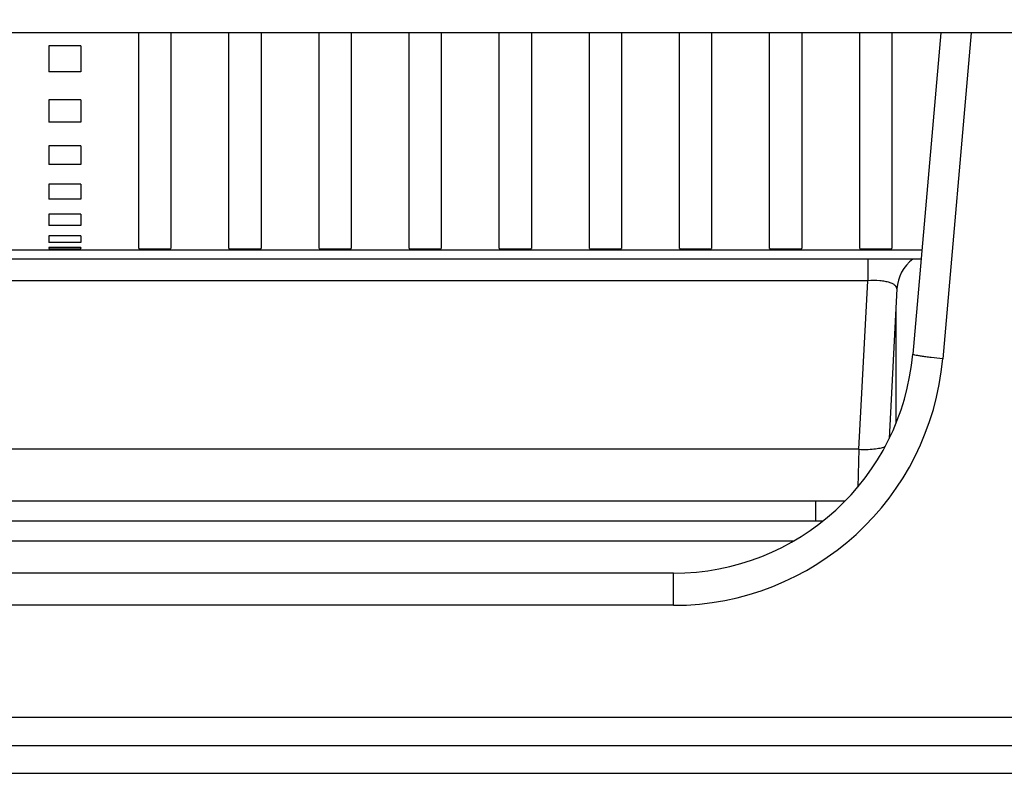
# Model space of a CAD drawing. Header units: millimetres. Extents: x -6054 to 364, y -1866 to 3094.
# Tile 338 of 360: x -3277 to -3228, y 1458 to 1496. Entities that reach past the tile are written whole.
import ezdxf

# ---------------------------------------------------------------- set-up
doc = ezdxf.new("R2010")
doc.units = ezdxf.units.MM
doc.header["$LTSCALE"] = 65.395
doc.header["$PDSIZE"] = 0.05
doc.layers.get('0').update_dxf_attribs({"linetype": 'CONTINUOUS'})
doc.layers.get('Defpoints').update_dxf_attribs({"linetype": 'CONTINUOUS'})
doc.layers.add('DIM', color=3, linetype='CONTINUOUS')
doc.styles.get("Standard").update_dxf_attribs({"font": 'arial.ttf'})
doc.dimstyles.new('ISO-25', dxfattribs={"dimtxt": 2.5, "dimasz": 2.5, "dimexe": 1.25, "dimexo": 0.625, "dimtad": 1, "dimtxsty": 'STANDARD', "dimcen": 2.5, "dimadec": 0, "dimazin": 0, "dimtfac": 1, "dimtmove": 0, "dimatfit": 3, "dimfxl": 1, "dimarcsym": 0})

# ---------------------------------------------------------------- blocks, each defined once
blk = doc.blocks.new('*D38')
at = {"layer": 'Defpoints', "color": 0}
for p in [(-3056.403, 1557.554), (-3005.253, 1557.554), (-3356.65, 1461.254)]:
    blk.add_point(p, dxfattribs=at)
at = {"layer": 'DIM', "color": 3, "lineweight": -2}
for p, q in [((-3005.253, 1557.554), (-3005.253, 1727.014)), ((-3055.778, 1557.554), (-3004.003, 1557.554)), ((-3005.253, 1476.254), (-3005.253, 1542.554)), ((-3356.025, 1461.254), (-3004.003, 1461.254))]:
    blk.add_line(p, q, dxfattribs=at)
at = {"layer": 'DIM', "color": 3}
for points in [[(-3002.753, 1542.554), (-3007.753, 1542.554), (-3005.253, 1557.554)], [(-3007.753, 1476.254), (-3002.753, 1476.254), (-3005.253, 1461.254)]]:
    blk.add_solid(points, dxfattribs=at)
at = {"layer": 'DIM', "color": 2, "insert": (-3023.063, 1649.784), "char_height": 20, "attachment_point": 5, "rotation": 90}
blk.add_mtext('96,3 [3,791]', dxfattribs=at)

msp = doc.modelspace()

# ---------------------------------------------------------------- linework, layer by layer
at = {"linetype": 'Continuous'}
for p, q in [((-3199.324, 1495.454), (-3349.522, 1495.454)), ((-3270.723, 1484.678), (-3270.723, 1495.454)), ((-3270.723, 1484.678), (-3270.723, 1495.454)), ((-3269.123, 1495.454), (-3269.123, 1484.678)), ((-3269.123, 1495.454), (-3269.123, 1484.678)), ((-3266.223, 1484.678), (-3266.223, 1495.454)), ((-3266.223, 1484.678), (-3266.223, 1495.454)), ((-3264.623, 1495.454), (-3264.623, 1484.678)), ((-3264.623, 1495.454), (-3264.623, 1484.678)), ((-3261.723, 1484.678), (-3261.723, 1495.454)), ((-3261.723, 1484.678), (-3261.723, 1495.454)), ((-3260.123, 1495.454), (-3260.123, 1484.678)), ((-3260.123, 1495.454), (-3260.123, 1484.678)), ((-3257.223, 1484.678), (-3257.223, 1495.454)), ((-3257.223, 1484.678), (-3257.223, 1495.454)), ((-3255.623, 1495.454), (-3255.623, 1484.678)), ((-3255.623, 1495.454), (-3255.623, 1484.678)), ((-3252.723, 1484.678), (-3252.723, 1495.454)), ((-3252.723, 1484.678), (-3252.723, 1495.454)), ((-3251.123, 1495.454), (-3251.123, 1484.678)), ((-3251.123, 1495.454), (-3251.123, 1484.678)), ((-3248.223, 1484.678), (-3248.223, 1495.454)), ((-3248.223, 1484.678), (-3248.223, 1495.454)), ((-3246.623, 1495.454), (-3246.623, 1484.678)), ((-3246.623, 1495.454), (-3246.623, 1484.678)), ((-3243.723, 1484.678), (-3243.723, 1495.454)), ((-3243.723, 1484.678), (-3243.723, 1495.454)), ((-3242.123, 1495.454), (-3242.123, 1484.678)), ((-3242.123, 1495.454), (-3242.123, 1484.678)), ((-3239.223, 1484.678), (-3239.223, 1495.454)), ((-3239.223, 1484.678), (-3239.223, 1495.454)), ((-3237.623, 1495.454), (-3237.623, 1484.678)), ((-3237.623, 1495.454), (-3237.623, 1484.678)), ((-3234.723, 1484.678), (-3234.723, 1495.454)), ((-3234.723, 1484.678), (-3234.723, 1495.454)), ((-3233.123, 1495.454), (-3233.123, 1484.678)), ((-3233.123, 1495.454), (-3233.123, 1484.678)), ((-3230.673, 1495.454), (-3232.077, 1479.408)), ((-3229.158, 1495.454), (-3230.583, 1479.172)), ((-3273.623, 1494.806), (-3275.223, 1494.806)), ((-3273.623, 1494.806), (-3275.223, 1494.806)), ((-3275.223, 1494.806), (-3275.223, 1493.513)), ((-3275.223, 1494.806), (-3275.223, 1493.513)), ((-3273.623, 1494.806), (-3273.623, 1493.513)), ((-3273.623, 1494.806), (-3273.623, 1493.513)), ((-3273.623, 1493.513), (-3275.223, 1493.513)), ((-3273.623, 1493.513), (-3275.223, 1493.513)), ((-3273.623, 1492.112), (-3275.223, 1492.112)), ((-3273.623, 1492.112), (-3275.223, 1492.112)), ((-3275.223, 1492.112), (-3275.223, 1491.001)), ((-3275.223, 1492.112), (-3275.223, 1491.001)), ((-3273.623, 1492.112), (-3273.623, 1491.001)), ((-3273.623, 1492.112), (-3273.623, 1491.001)), ((-3273.623, 1491.001), (-3275.223, 1491.001)), ((-3273.623, 1491.001), (-3275.223, 1491.001)), ((-3273.623, 1489.808), (-3275.223, 1489.808)), ((-3273.623, 1489.808), (-3275.223, 1489.808)), ((-3275.223, 1489.808), (-3275.223, 1488.875)), ((-3275.223, 1489.808), (-3275.223, 1488.875)), ((-3273.623, 1489.808), (-3273.623, 1488.875)), ((-3273.623, 1489.808), (-3273.623, 1488.875)), ((-3273.623, 1488.875), (-3275.223, 1488.875)), ((-3273.623, 1488.875), (-3275.223, 1488.875)), ((-3273.623, 1487.894), (-3275.223, 1487.894)), ((-3273.623, 1487.894), (-3275.223, 1487.894)), ((-3275.223, 1487.894), (-3275.223, 1487.148)), ((-3275.223, 1487.894), (-3275.223, 1487.148)), ((-3273.623, 1487.894), (-3273.623, 1487.148)), ((-3273.623, 1487.894), (-3273.623, 1487.148)), ((-3273.623, 1487.148), (-3275.223, 1487.148)), ((-3273.623, 1487.148), (-3275.223, 1487.148)), ((-3273.623, 1486.389), (-3275.223, 1486.389)), ((-3273.623, 1486.389), (-3275.223, 1486.389)), ((-3275.223, 1486.389), (-3275.223, 1485.837)), ((-3275.223, 1486.389), (-3275.223, 1485.837)), ((-3273.623, 1486.389), (-3273.623, 1485.837)), ((-3273.623, 1486.389), (-3273.623, 1485.837)), ((-3273.623, 1485.837), (-3275.223, 1485.837)), ((-3273.623, 1485.837), (-3275.223, 1485.837)), ((-3273.623, 1485.315), (-3275.223, 1485.315)), ((-3273.623, 1485.315), (-3275.223, 1485.315)), ((-3275.223, 1485.315), (-3275.223, 1484.98)), ((-3275.223, 1485.315), (-3275.223, 1484.98)), ((-3273.623, 1484.98), (-3275.223, 1484.98)), ((-3273.623, 1484.98), (-3275.223, 1484.98)), ((-3273.623, 1485.315), (-3273.623, 1484.98)), ((-3273.623, 1485.315), (-3273.623, 1484.98)), ((-3231.623, 1484.593), (-3318.723, 1484.593)), ((-3273.623, 1484.731), (-3275.223, 1484.731)), ((-3273.623, 1484.731), (-3275.223, 1484.731)), ((-3275.223, 1484.731), (-3275.223, 1484.678)), ((-3275.223, 1484.731), (-3275.223, 1484.678)), ((-3273.623, 1484.731), (-3273.623, 1484.678)), ((-3273.623, 1484.731), (-3273.623, 1484.678)), ((-3231.662, 1484.154), (-3318.685, 1484.154)), ((-3234.327, 1484.154), (-3234.327, 1483.071)), ((-3234.327, 1483.071), (-3318.59, 1483.071)), ((-3234.768, 1474.648), (-3234.327, 1483.071)), ((-3232.867, 1482.658), (-3233.259, 1475.181)), ((-3232.923, 1481.581), (-3232.923, 1475.942)), ((-3234.768, 1474.648), (-3316.808, 1474.648)), ((-3234.768, 1474.648), (-3234.825, 1472.762)), ((-3235.467, 1472.054), (-3314.88, 1472.054)), ((-3236.923, 1471.054), (-3236.923, 1472.054)), ((-3236.578, 1471.054), (-3313.769, 1471.054)), ((-3238.046, 1470.054), (-3312.299, 1470.054)), ((-3244.031, 1468.454), (-3306.315, 1468.454)), ((-3244.031, 1466.849), (-3244.031, 1468.454)), ((-3244.031, 1466.849), (-3306.315, 1466.849)), ((-3323.942, 1459.849), (-3226.404, 1459.849)), ((-3323.942, 1458.454), (-3226.404, 1458.454))]:
    msp.add_line(p, q, dxfattribs=at)
for centre, radius, start, end in [((-3230.869, 1482.554), 2, 126.8486, 177), ((-3244.031, 1480.454), 12, 270, 355), ((-3244.031, 1480.349), 13.5, 270.0003, 354.9997), ((-3233.789, 1475.575), 0.858, 291.9394, 292.9332)]:
    msp.add_arc(centre, radius, start, end, dxfattribs=at)
for points, knots in [([(-3275.223, 1484.678), (-3275.223, 1484.676), (-3275.216, 1484.675), (-3275.206, 1484.673), (-3275.186, 1484.672), (-3275.16, 1484.67), (-3275.126, 1484.668), (-3275.069, 1484.667), (-3274.982, 1484.665), (-3274.862, 1484.663), (-3274.725, 1484.662), (-3274.577, 1484.661), (-3274.423, 1484.661), (-3274.269, 1484.661), (-3274.121, 1484.662), (-3273.984, 1484.663), (-3273.865, 1484.665), (-3273.778, 1484.667), (-3273.72, 1484.668), (-3273.686, 1484.67), (-3273.66, 1484.672), (-3273.64, 1484.673), (-3273.631, 1484.675), (-3273.623, 1484.676), (-3273.623, 1484.678)], [0, 0, 0, 0, 0.002721, 0.01001, 0.021969, 0.038509, 0.059481, 0.084689, 0.146812, 0.222502, 0.308855, 0.402555, 0.5, 0.597445, 0.691145, 0.777498, 0.853188, 0.915311, 0.940519, 0.961491, 0.978031, 0.98999, 0.997279, 1, 1, 1, 1]), ([(-3275.223, 1484.678), (-3275.223, 1484.676), (-3275.216, 1484.675), (-3275.206, 1484.673), (-3275.186, 1484.672), (-3275.16, 1484.67), (-3275.126, 1484.668), (-3275.069, 1484.667), (-3274.982, 1484.665), (-3274.862, 1484.663), (-3274.725, 1484.662), (-3274.577, 1484.661), (-3274.423, 1484.661), (-3274.269, 1484.661), (-3274.121, 1484.662), (-3273.984, 1484.663), (-3273.865, 1484.665), (-3273.778, 1484.667), (-3273.72, 1484.668), (-3273.686, 1484.67), (-3273.66, 1484.672), (-3273.64, 1484.673), (-3273.631, 1484.675), (-3273.623, 1484.676), (-3273.623, 1484.678)], [0, 0, 0, 0, 0.002721, 0.01001, 0.021969, 0.038509, 0.059481, 0.084689, 0.146812, 0.222502, 0.308855, 0.402555, 0.5, 0.597445, 0.691145, 0.777498, 0.853188, 0.915311, 0.940519, 0.961491, 0.978031, 0.98999, 0.997279, 1, 1, 1, 1]), ([(-3270.723, 1484.678), (-3270.723, 1484.676), (-3270.716, 1484.675), (-3270.706, 1484.673), (-3270.686, 1484.672), (-3270.66, 1484.67), (-3270.626, 1484.668), (-3270.569, 1484.667), (-3270.482, 1484.665), (-3270.362, 1484.663), (-3270.225, 1484.662), (-3270.077, 1484.661), (-3269.923, 1484.661), (-3269.769, 1484.661), (-3269.621, 1484.662), (-3269.484, 1484.663), (-3269.365, 1484.665), (-3269.278, 1484.667), (-3269.22, 1484.668), (-3269.186, 1484.67), (-3269.16, 1484.672), (-3269.14, 1484.673), (-3269.131, 1484.675), (-3269.123, 1484.676), (-3269.123, 1484.678)], [0, 0, 0, 0, 0.002721, 0.01001, 0.021969, 0.038509, 0.059481, 0.084689, 0.146812, 0.222502, 0.308855, 0.402555, 0.5, 0.597445, 0.691145, 0.777498, 0.853188, 0.915311, 0.940519, 0.961491, 0.978031, 0.98999, 0.997279, 1, 1, 1, 1]), ([(-3270.723, 1484.678), (-3270.723, 1484.676), (-3270.716, 1484.675), (-3270.706, 1484.673), (-3270.686, 1484.672), (-3270.66, 1484.67), (-3270.626, 1484.668), (-3270.569, 1484.667), (-3270.482, 1484.665), (-3270.362, 1484.663), (-3270.225, 1484.662), (-3270.077, 1484.661), (-3269.923, 1484.661), (-3269.769, 1484.661), (-3269.621, 1484.662), (-3269.484, 1484.663), (-3269.365, 1484.665), (-3269.278, 1484.667), (-3269.22, 1484.668), (-3269.186, 1484.67), (-3269.16, 1484.672), (-3269.14, 1484.673), (-3269.131, 1484.675), (-3269.123, 1484.676), (-3269.123, 1484.678)], [0, 0, 0, 0, 0.002721, 0.01001, 0.021969, 0.038509, 0.059481, 0.084689, 0.146812, 0.222502, 0.308855, 0.402555, 0.5, 0.597445, 0.691145, 0.777498, 0.853188, 0.915311, 0.940519, 0.961491, 0.978031, 0.98999, 0.997279, 1, 1, 1, 1]), ([(-3266.223, 1484.678), (-3266.223, 1484.676), (-3266.216, 1484.675), (-3266.206, 1484.673), (-3266.186, 1484.672), (-3266.16, 1484.67), (-3266.126, 1484.668), (-3266.069, 1484.667), (-3265.982, 1484.665), (-3265.862, 1484.663), (-3265.725, 1484.662), (-3265.577, 1484.661), (-3265.423, 1484.661), (-3265.269, 1484.661), (-3265.121, 1484.662), (-3264.984, 1484.663), (-3264.865, 1484.665), (-3264.778, 1484.667), (-3264.72, 1484.668), (-3264.686, 1484.67), (-3264.66, 1484.672), (-3264.64, 1484.673), (-3264.631, 1484.675), (-3264.623, 1484.676), (-3264.623, 1484.678)], [0, 0, 0, 0, 0.002721, 0.01001, 0.021969, 0.038509, 0.059481, 0.084689, 0.146812, 0.222502, 0.308855, 0.402555, 0.5, 0.597445, 0.691145, 0.777498, 0.853188, 0.915311, 0.940519, 0.961491, 0.978031, 0.98999, 0.997279, 1, 1, 1, 1]), ([(-3266.223, 1484.678), (-3266.223, 1484.676), (-3266.216, 1484.675), (-3266.206, 1484.673), (-3266.186, 1484.672), (-3266.16, 1484.67), (-3266.126, 1484.668), (-3266.069, 1484.667), (-3265.982, 1484.665), (-3265.862, 1484.663), (-3265.725, 1484.662), (-3265.577, 1484.661), (-3265.423, 1484.661), (-3265.269, 1484.661), (-3265.121, 1484.662), (-3264.984, 1484.663), (-3264.865, 1484.665), (-3264.778, 1484.667), (-3264.72, 1484.668), (-3264.686, 1484.67), (-3264.66, 1484.672), (-3264.64, 1484.673), (-3264.631, 1484.675), (-3264.623, 1484.676), (-3264.623, 1484.678)], [0, 0, 0, 0, 0.002721, 0.01001, 0.021969, 0.038509, 0.059481, 0.084689, 0.146812, 0.222502, 0.308855, 0.402555, 0.5, 0.597445, 0.691145, 0.777498, 0.853188, 0.915311, 0.940519, 0.961491, 0.978031, 0.98999, 0.997279, 1, 1, 1, 1]), ([(-3261.723, 1484.678), (-3261.723, 1484.676), (-3261.716, 1484.675), (-3261.706, 1484.673), (-3261.686, 1484.672), (-3261.66, 1484.67), (-3261.626, 1484.668), (-3261.569, 1484.667), (-3261.482, 1484.665), (-3261.362, 1484.663), (-3261.225, 1484.662), (-3261.077, 1484.661), (-3260.923, 1484.661), (-3260.769, 1484.661), (-3260.621, 1484.662), (-3260.484, 1484.663), (-3260.365, 1484.665), (-3260.278, 1484.667), (-3260.22, 1484.668), (-3260.186, 1484.67), (-3260.16, 1484.672), (-3260.14, 1484.673), (-3260.131, 1484.675), (-3260.123, 1484.676), (-3260.123, 1484.678)], [0, 0, 0, 0, 0.002721, 0.01001, 0.021969, 0.038509, 0.059481, 0.084689, 0.146812, 0.222502, 0.308855, 0.402555, 0.5, 0.597445, 0.691145, 0.777498, 0.853188, 0.915311, 0.940519, 0.961491, 0.978031, 0.98999, 0.997279, 1, 1, 1, 1]), ([(-3261.723, 1484.678), (-3261.723, 1484.676), (-3261.716, 1484.675), (-3261.706, 1484.673), (-3261.686, 1484.672), (-3261.66, 1484.67), (-3261.626, 1484.668), (-3261.569, 1484.667), (-3261.482, 1484.665), (-3261.362, 1484.663), (-3261.225, 1484.662), (-3261.077, 1484.661), (-3260.923, 1484.661), (-3260.769, 1484.661), (-3260.621, 1484.662), (-3260.484, 1484.663), (-3260.365, 1484.665), (-3260.278, 1484.667), (-3260.22, 1484.668), (-3260.186, 1484.67), (-3260.16, 1484.672), (-3260.14, 1484.673), (-3260.131, 1484.675), (-3260.123, 1484.676), (-3260.123, 1484.678)], [0, 0, 0, 0, 0.002721, 0.01001, 0.021969, 0.038509, 0.059481, 0.084689, 0.146812, 0.222502, 0.308855, 0.402555, 0.5, 0.597445, 0.691145, 0.777498, 0.853188, 0.915311, 0.940519, 0.961491, 0.978031, 0.98999, 0.997279, 1, 1, 1, 1]), ([(-3257.223, 1484.678), (-3257.223, 1484.676), (-3257.216, 1484.675), (-3257.206, 1484.673), (-3257.186, 1484.672), (-3257.16, 1484.67), (-3257.126, 1484.668), (-3257.069, 1484.667), (-3256.982, 1484.665), (-3256.862, 1484.663), (-3256.725, 1484.662), (-3256.577, 1484.661), (-3256.423, 1484.661), (-3256.269, 1484.661), (-3256.121, 1484.662), (-3255.984, 1484.663), (-3255.865, 1484.665), (-3255.778, 1484.667), (-3255.72, 1484.668), (-3255.686, 1484.67), (-3255.66, 1484.672), (-3255.64, 1484.673), (-3255.631, 1484.675), (-3255.623, 1484.676), (-3255.623, 1484.678)], [0, 0, 0, 0, 0.002721, 0.01001, 0.021969, 0.038509, 0.059481, 0.084689, 0.146812, 0.222502, 0.308855, 0.402555, 0.5, 0.597445, 0.691145, 0.777498, 0.853188, 0.915311, 0.940519, 0.961491, 0.978031, 0.98999, 0.997279, 1, 1, 1, 1]), ([(-3257.223, 1484.678), (-3257.223, 1484.676), (-3257.216, 1484.675), (-3257.206, 1484.673), (-3257.186, 1484.672), (-3257.16, 1484.67), (-3257.126, 1484.668), (-3257.069, 1484.667), (-3256.982, 1484.665), (-3256.862, 1484.663), (-3256.725, 1484.662), (-3256.577, 1484.661), (-3256.423, 1484.661), (-3256.269, 1484.661), (-3256.121, 1484.662), (-3255.984, 1484.663), (-3255.865, 1484.665), (-3255.778, 1484.667), (-3255.72, 1484.668), (-3255.686, 1484.67), (-3255.66, 1484.672), (-3255.64, 1484.673), (-3255.631, 1484.675), (-3255.623, 1484.676), (-3255.623, 1484.678)], [0, 0, 0, 0, 0.002721, 0.01001, 0.021969, 0.038509, 0.059481, 0.084689, 0.146812, 0.222502, 0.308855, 0.402555, 0.5, 0.597445, 0.691145, 0.777498, 0.853188, 0.915311, 0.940519, 0.961491, 0.978031, 0.98999, 0.997279, 1, 1, 1, 1]), ([(-3252.723, 1484.678), (-3252.723, 1484.676), (-3252.716, 1484.675), (-3252.706, 1484.673), (-3252.686, 1484.672), (-3252.66, 1484.67), (-3252.626, 1484.668), (-3252.569, 1484.667), (-3252.482, 1484.665), (-3252.362, 1484.663), (-3252.225, 1484.662), (-3252.077, 1484.661), (-3251.923, 1484.661), (-3251.769, 1484.661), (-3251.621, 1484.662), (-3251.484, 1484.663), (-3251.365, 1484.665), (-3251.278, 1484.667), (-3251.22, 1484.668), (-3251.186, 1484.67), (-3251.16, 1484.672), (-3251.14, 1484.673), (-3251.131, 1484.675), (-3251.123, 1484.676), (-3251.123, 1484.678)], [0, 0, 0, 0, 0.002721, 0.01001, 0.021969, 0.038509, 0.059481, 0.084689, 0.146812, 0.222502, 0.308855, 0.402555, 0.5, 0.597445, 0.691145, 0.777498, 0.853188, 0.915311, 0.940519, 0.961491, 0.978031, 0.98999, 0.997279, 1, 1, 1, 1]), ([(-3252.723, 1484.678), (-3252.723, 1484.676), (-3252.716, 1484.675), (-3252.706, 1484.673), (-3252.686, 1484.672), (-3252.66, 1484.67), (-3252.626, 1484.668), (-3252.569, 1484.667), (-3252.482, 1484.665), (-3252.362, 1484.663), (-3252.225, 1484.662), (-3252.077, 1484.661), (-3251.923, 1484.661), (-3251.769, 1484.661), (-3251.621, 1484.662), (-3251.484, 1484.663), (-3251.365, 1484.665), (-3251.278, 1484.667), (-3251.22, 1484.668), (-3251.186, 1484.67), (-3251.16, 1484.672), (-3251.14, 1484.673), (-3251.131, 1484.675), (-3251.123, 1484.676), (-3251.123, 1484.678)], [0, 0, 0, 0, 0.002721, 0.01001, 0.021969, 0.038509, 0.059481, 0.084689, 0.146812, 0.222502, 0.308855, 0.402555, 0.5, 0.597445, 0.691145, 0.777498, 0.853188, 0.915311, 0.940519, 0.961491, 0.978031, 0.98999, 0.997279, 1, 1, 1, 1]), ([(-3248.223, 1484.678), (-3248.223, 1484.676), (-3248.216, 1484.675), (-3248.206, 1484.673), (-3248.186, 1484.672), (-3248.16, 1484.67), (-3248.126, 1484.668), (-3248.069, 1484.667), (-3247.982, 1484.665), (-3247.862, 1484.663), (-3247.725, 1484.662), (-3247.577, 1484.661), (-3247.423, 1484.661), (-3247.269, 1484.661), (-3247.121, 1484.662), (-3246.984, 1484.663), (-3246.865, 1484.665), (-3246.778, 1484.667), (-3246.72, 1484.668), (-3246.686, 1484.67), (-3246.66, 1484.672), (-3246.64, 1484.673), (-3246.631, 1484.675), (-3246.623, 1484.676), (-3246.623, 1484.678)], [0, 0, 0, 0, 0.002721, 0.01001, 0.021969, 0.038509, 0.059481, 0.084689, 0.146812, 0.222502, 0.308855, 0.402555, 0.5, 0.597445, 0.691145, 0.777498, 0.853188, 0.915311, 0.940519, 0.961491, 0.978031, 0.98999, 0.997279, 1, 1, 1, 1]), ([(-3248.223, 1484.678), (-3248.223, 1484.676), (-3248.216, 1484.675), (-3248.206, 1484.673), (-3248.186, 1484.672), (-3248.16, 1484.67), (-3248.126, 1484.668), (-3248.069, 1484.667), (-3247.982, 1484.665), (-3247.862, 1484.663), (-3247.725, 1484.662), (-3247.577, 1484.661), (-3247.423, 1484.661), (-3247.269, 1484.661), (-3247.121, 1484.662), (-3246.984, 1484.663), (-3246.865, 1484.665), (-3246.778, 1484.667), (-3246.72, 1484.668), (-3246.686, 1484.67), (-3246.66, 1484.672), (-3246.64, 1484.673), (-3246.631, 1484.675), (-3246.623, 1484.676), (-3246.623, 1484.678)], [0, 0, 0, 0, 0.002721, 0.01001, 0.021969, 0.038509, 0.059481, 0.084689, 0.146812, 0.222502, 0.308855, 0.402555, 0.5, 0.597445, 0.691145, 0.777498, 0.853188, 0.915311, 0.940519, 0.961491, 0.978031, 0.98999, 0.997279, 1, 1, 1, 1]), ([(-3243.723, 1484.678), (-3243.723, 1484.676), (-3243.716, 1484.675), (-3243.706, 1484.673), (-3243.686, 1484.672), (-3243.66, 1484.67), (-3243.626, 1484.668), (-3243.569, 1484.667), (-3243.482, 1484.665), (-3243.362, 1484.663), (-3243.225, 1484.662), (-3243.077, 1484.661), (-3242.923, 1484.661), (-3242.769, 1484.661), (-3242.621, 1484.662), (-3242.484, 1484.663), (-3242.365, 1484.665), (-3242.278, 1484.667), (-3242.22, 1484.668), (-3242.186, 1484.67), (-3242.16, 1484.672), (-3242.14, 1484.673), (-3242.131, 1484.675), (-3242.123, 1484.676), (-3242.123, 1484.678)], [0, 0, 0, 0, 0.002721, 0.01001, 0.021969, 0.038509, 0.059481, 0.084689, 0.146812, 0.222502, 0.308855, 0.402555, 0.5, 0.597445, 0.691145, 0.777498, 0.853188, 0.915311, 0.940519, 0.961491, 0.978031, 0.98999, 0.997279, 1, 1, 1, 1]), ([(-3243.723, 1484.678), (-3243.723, 1484.676), (-3243.716, 1484.675), (-3243.706, 1484.673), (-3243.686, 1484.672), (-3243.66, 1484.67), (-3243.626, 1484.668), (-3243.569, 1484.667), (-3243.482, 1484.665), (-3243.362, 1484.663), (-3243.225, 1484.662), (-3243.077, 1484.661), (-3242.923, 1484.661), (-3242.769, 1484.661), (-3242.621, 1484.662), (-3242.484, 1484.663), (-3242.365, 1484.665), (-3242.278, 1484.667), (-3242.22, 1484.668), (-3242.186, 1484.67), (-3242.16, 1484.672), (-3242.14, 1484.673), (-3242.131, 1484.675), (-3242.123, 1484.676), (-3242.123, 1484.678)], [0, 0, 0, 0, 0.002721, 0.01001, 0.021969, 0.038509, 0.059481, 0.084689, 0.146812, 0.222502, 0.308855, 0.402555, 0.5, 0.597445, 0.691145, 0.777498, 0.853188, 0.915311, 0.940519, 0.961491, 0.978031, 0.98999, 0.997279, 1, 1, 1, 1]), ([(-3239.223, 1484.678), (-3239.223, 1484.676), (-3239.216, 1484.675), (-3239.206, 1484.673), (-3239.186, 1484.672), (-3239.16, 1484.67), (-3239.126, 1484.668), (-3239.069, 1484.667), (-3238.982, 1484.665), (-3238.862, 1484.663), (-3238.725, 1484.662), (-3238.577, 1484.661), (-3238.423, 1484.661), (-3238.269, 1484.661), (-3238.121, 1484.662), (-3237.984, 1484.663), (-3237.865, 1484.665), (-3237.778, 1484.667), (-3237.72, 1484.668), (-3237.686, 1484.67), (-3237.66, 1484.672), (-3237.64, 1484.673), (-3237.631, 1484.675), (-3237.623, 1484.676), (-3237.623, 1484.678)], [0, 0, 0, 0, 0.002721, 0.01001, 0.021969, 0.038509, 0.059481, 0.084689, 0.146812, 0.222502, 0.308855, 0.402555, 0.5, 0.597445, 0.691145, 0.777498, 0.853188, 0.915311, 0.940519, 0.961491, 0.978031, 0.98999, 0.997279, 1, 1, 1, 1]), ([(-3239.223, 1484.678), (-3239.223, 1484.676), (-3239.216, 1484.675), (-3239.206, 1484.673), (-3239.186, 1484.672), (-3239.16, 1484.67), (-3239.126, 1484.668), (-3239.069, 1484.667), (-3238.982, 1484.665), (-3238.862, 1484.663), (-3238.725, 1484.662), (-3238.577, 1484.661), (-3238.423, 1484.661), (-3238.269, 1484.661), (-3238.121, 1484.662), (-3237.984, 1484.663), (-3237.865, 1484.665), (-3237.778, 1484.667), (-3237.72, 1484.668), (-3237.686, 1484.67), (-3237.66, 1484.672), (-3237.64, 1484.673), (-3237.631, 1484.675), (-3237.623, 1484.676), (-3237.623, 1484.678)], [0, 0, 0, 0, 0.002721, 0.01001, 0.021969, 0.038509, 0.059481, 0.084689, 0.146812, 0.222502, 0.308855, 0.402555, 0.5, 0.597445, 0.691145, 0.777498, 0.853188, 0.915311, 0.940519, 0.961491, 0.978031, 0.98999, 0.997279, 1, 1, 1, 1]), ([(-3234.723, 1484.678), (-3234.723, 1484.676), (-3234.716, 1484.675), (-3234.706, 1484.673), (-3234.686, 1484.672), (-3234.66, 1484.67), (-3234.626, 1484.668), (-3234.569, 1484.667), (-3234.482, 1484.665), (-3234.362, 1484.663), (-3234.225, 1484.662), (-3234.077, 1484.661), (-3233.923, 1484.661), (-3233.769, 1484.661), (-3233.621, 1484.662), (-3233.484, 1484.663), (-3233.365, 1484.665), (-3233.278, 1484.667), (-3233.22, 1484.668), (-3233.186, 1484.67), (-3233.16, 1484.672), (-3233.14, 1484.673), (-3233.131, 1484.675), (-3233.123, 1484.676), (-3233.123, 1484.678)], [0, 0, 0, 0, 0.002721, 0.01001, 0.021969, 0.038509, 0.059481, 0.084689, 0.146812, 0.222502, 0.308855, 0.402555, 0.5, 0.597445, 0.691145, 0.777498, 0.853188, 0.915311, 0.940519, 0.961491, 0.978031, 0.98999, 0.997279, 1, 1, 1, 1]), ([(-3234.723, 1484.678), (-3234.723, 1484.676), (-3234.716, 1484.675), (-3234.706, 1484.673), (-3234.686, 1484.672), (-3234.66, 1484.67), (-3234.626, 1484.668), (-3234.569, 1484.667), (-3234.482, 1484.665), (-3234.362, 1484.663), (-3234.225, 1484.662), (-3234.077, 1484.661), (-3233.923, 1484.661), (-3233.769, 1484.661), (-3233.621, 1484.662), (-3233.484, 1484.663), (-3233.365, 1484.665), (-3233.278, 1484.667), (-3233.22, 1484.668), (-3233.186, 1484.67), (-3233.16, 1484.672), (-3233.14, 1484.673), (-3233.131, 1484.675), (-3233.123, 1484.676), (-3233.123, 1484.678)], [0, 0, 0, 0, 0.002721, 0.01001, 0.021969, 0.038509, 0.059481, 0.084689, 0.146812, 0.222502, 0.308855, 0.402555, 0.5, 0.597445, 0.691145, 0.777498, 0.853188, 0.915311, 0.940519, 0.961491, 0.978031, 0.98999, 0.997279, 1, 1, 1, 1]), ([(-3232.867, 1482.658), (-3232.865, 1482.689), (-3232.881, 1482.757), (-3232.958, 1482.845), (-3233.082, 1482.922), (-3233.253, 1482.987), (-3233.472, 1483.038), (-3233.834, 1483.084), (-3234.125, 1483.084), (-3234.327, 1483.071)], [0, 0, 0, 0, 0.056743, 0.12403, 0.211435, 0.323839, 0.462683, 0.626064, 1, 1, 1, 1]), ([(-3230.583, 1479.172), (-3230.774, 1479.189), (-3231.052, 1479.217), (-3231.405, 1479.26), (-3231.63, 1479.293), (-3231.811, 1479.323), (-3231.954, 1479.353), (-3232.026, 1479.375), (-3232.078, 1479.396), (-3232.077, 1479.408)], [0, 0, 0, 0, 0.379516, 0.551228, 0.701945, 0.825995, 0.918612, 0.976634, 1, 1, 1, 1]), ([(-3234.768, 1474.648), (-3234.518, 1474.635), (-3234.161, 1474.639), (-3233.727, 1474.7), (-3233.545, 1474.748), (-3233.469, 1474.779)], [0, 0, 0, 0, 0.572002, 0.811286, 1, 1, 1, 1])]:
    msp.add_open_spline(points, degree=3, knots=knots, dxfattribs=at)

# ---------------------------------------------------------------- dimensions: what is measured, and where the dimension line sits
at = {"layer": 'DIM'}
dim = msp.add_linear_dim(base=(-3005.253, 1557.554), p1=(-3356.65, 1461.254), p2=(-3056.403, 1557.554), angle=90, dimstyle='ISO-25', override={"dimscale": 1, "dimtxt": 20, "dimasz": 15, "dimexe": 1.25, "dimexo": 0.625, "dimgap": 5, "dimdec": 1, "dimzin": 8, "dimcen": 2.5, "dimclrd": 3, "dimclre": 3, "dimclrt": 2, "dimadec": 1, "dimtp": 0.3, "dimtm": 0.3, "dimtix": 0, "dimtofl": 0, "dimtmove": 0, "dimatfit": 3}, dxfattribs=at)
dim.commit()
dim.dimension.update_dxf_attribs({"geometry": '*D38', "text_midpoint": (-3023.063, 1649.784)})

doc.saveas('drawing.dxf')
